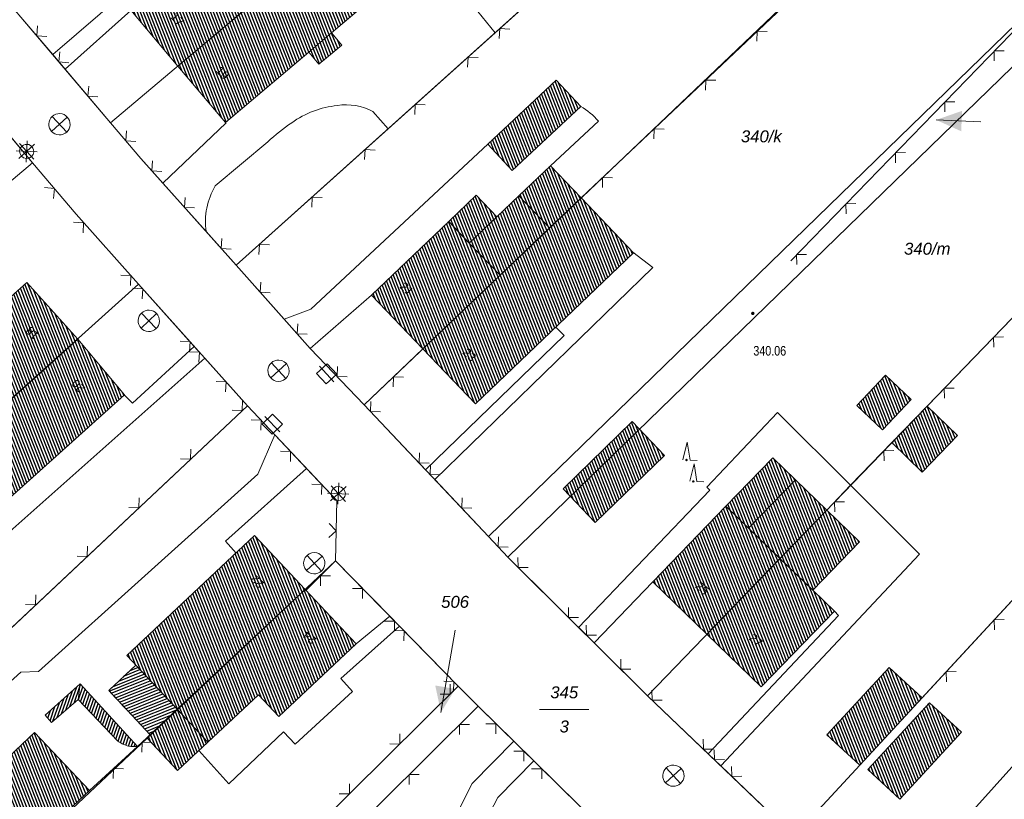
# Model space of a CAD drawing. Header units: metres. Extents: x 345144 to 348639, y 5629211 to 5635235.
# Tile 862 of 1056: x 347706 to 347776, y 5630796 to 5630851. Entities that reach past the tile are written whole.
import ezdxf
from ezdxf.enums import TextEntityAlignment as Align

# ---------------------------------------------------------------- set-up
doc = ezdxf.new("R2010")
doc.units = ezdxf.units.M
doc.header["$MEASUREMENT"] = 0
doc.linetypes.add('4_4', pattern=[1.4, 0.7, -0.7])
for name, color, linetype in [('011 Gebäude', 7, 'Continuous'), ('028 Geländeform', 7, 'Continuous'), ('028 Geländeform Ausg.', 7, 'Continuous'), ('065-066 Ver_Entsorgung', 7, 'Continuous'), ('065-066 Ver_Entsorgung Ausg.', 7, 'Continuous'), ('081-083 Topographie', 7, 'Continuous'), ('AX Flurstück', 7, 'Continuous'), ('AX Gebäude', 7, 'Continuous'), ('Definitionslinie', 7, 'Continuous'), ('MG Präsentationsobjekt - Linie', 7, 'Continuous'), ('Präsentationsobjekt -Text (punktförmig)', 7, 'Continuous')]:
    doc.layers.add(name, color=color, linetype=linetype)
doc.styles.add('ARIAL', font='arial.ttf', dxfattribs={"height": 1})
doc.styles.add('ARIALIT', font='ariali.ttf', dxfattribs={"height": 1})
pattern_1 = [(250.9552151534, (0, 0), (0.1890527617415, -0.065261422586), [])]
pattern_2 = [(111.5294117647, (0, 0), (-0.186045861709, -0.07339575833), [])]

# ---------------------------------------------------------------- blocks, each defined once
blk = doc.blocks.new('alk_3504_nrw')
at = {"color": 134, "lineweight": 5, "true_color": 0x00b2b2, "flags": 128}
for points in [[(-0.729333, -0.684), (-0.707333, -0.707333), (0.707333, 0.707333)], [(-0.707333, 0.707333), (0.707333, -0.707333)]]:
    blk.add_lwpolyline(points, dxfattribs=at)
at = {"color": 134, "lineweight": 5, "true_color": 0x00b2b2}
for start, end in [(90, -90), (-90, 90)]:
    blk.add_arc((0, 0), 1, start, end, dxfattribs=at)
blk = doc.blocks.new('alk_5742_nrw')
at = {"color": 134, "lineweight": 5, "true_color": 0x00b2b2, "flags": 128}
for points in [[(0, -1), (0, 1)], [(1, 0), (-1, 0)], [(0.707333, -0.707333), (-0.707333, 0.707333)], [(-0.707333, -0.707333), (0.707333, 0.707333)]]:
    blk.add_lwpolyline(points, dxfattribs=at)
at = {"color": 134, "lineweight": 5, "true_color": 0x00b2b2}
for start, end in [(0, 180), (180, 0)]:
    blk.add_arc((0, 0), 0.666667, start, end, dxfattribs=at)
blk = doc.blocks.new('alk_043x_nrw')
h = blk.add_hatch(color=7)
edge = h.paths.add_edge_path(flags=0)
edge.add_arc((0, 0), 1, 180, 360, ccw=False)
edge.add_arc((0, 0), 1, 0, 180, ccw=False)
blk = doc.blocks.new('alk_7200_nrwx2')
at = {"true_color": 0x2e2e2e}
h = blk.add_hatch(color=250, dxfattribs=at)
edge = h.paths.add_edge_path(flags=0)
edge.add_arc((-0.020544, -0.388118), 0.055525, 180, 360, ccw=False)
edge.add_arc((-0.020544, -0.388118), 0.055525, 0, 180, ccw=False)
at = {"color": 250, "lineweight": 5, "true_color": 0x2e2e2e, "flags": 128}
blk.add_lwpolyline([(-0.298168, -0.388118), (-0.020544, 1), (0.257079, -0.388118), (0.812326, -0.388118)], dxfattribs=at)
blk.add_lwpolyline([(-0.298168, -0.388118), (-0.020544, 1), (0.257079, -0.388118), (0.812326, -0.388118)], dxfattribs=at)
at = {"color": 250, "lineweight": 5, "true_color": 0x2e2e2e}
for start, end in [(0, 180), (180, 0)]:
    blk.add_arc((-0.020544, -0.388118), 0.055525, start, end, dxfattribs=at)
blk = doc.blocks.new('3488_swc')
at = {"color": 7, "lineweight": 5, "flags": 128}
for points in [[(1, 0), (-1, 0)], [(0.666667, 0.666667), (-0.666667, 0.666667), (-0.666667, -0.666667), (0.666667, -0.666667), (0.666667, 0.666667)]]:
    blk.add_lwpolyline(points, dxfattribs=at)

msp = doc.modelspace()

# ---------------------------------------------------------------- hatches: boundary and pattern name
at = {"layer": '011 Gebäude', "true_color": 0x8f8f8f}
h = msp.add_hatch(dxfattribs=at)
h.set_pattern_fill('_USER', color=252, scale=0.2, angle=201.88235294, style=0, pattern_type=0)
h.set_pattern_definition([(201.882352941, (0, 0), (0.074540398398, -0.185590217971), [])])
h.paths.add_polyline_path([(347715.402, 5630800.321), (347712.479, 5630803.432), (347712.479, 5630803.432), (347714.382, 5630805.222), (347714.382, 5630805.222), (347717.306, 5630802.111), (347717.306, 5630802.111)], flags=0)
at = {"layer": '028 Geländeform', "true_color": 0xb27500}
h = msp.add_hatch(dxfattribs=at)
h.set_pattern_fill('_USER', color=44, scale=0.2, angle=250.95521515, style=0, pattern_type=0)
h.set_pattern_definition(pattern_1)
h.paths.add_polyline_path([(347710.336, 5630802.798), (347708.447, 5630801.187), (347708.447, 5630801.187), (347708.011, 5630801.687), (347708.011, 5630801.687), (347710.473, 5630803.904), (347710.473, 5630803.904)], flags=0)
h = msp.add_hatch(dxfattribs=at)
h.set_pattern_fill('_USER', color=44, scale=0.2, angle=250.95521515, style=0, pattern_type=0)
h.set_pattern_definition(pattern_1)
h.paths.add_polyline_path([(347713.116, 5630799.871), (347710.336, 5630802.798), (347710.336, 5630802.798), (347710.473, 5630803.904), (347710.473, 5630803.904), (347714.515, 5630799.49), (347714.515, 5630799.49), (347714.418375, 5630799.480375), (347714.324047, 5630799.479109), (347714.229719, 5630799.477844), (347714.137688, 5630799.484938), (347714.045656, 5630799.492031), (347713.955922, 5630799.507484), (347713.866187, 5630799.522938), (347713.77875, 5630799.54675), (347713.691313, 5630799.570563), (347713.606172, 5630799.602734), (347713.521031, 5630799.634906), (347713.438188, 5630799.675438), (347713.355344, 5630799.715969), (347713.274797, 5630799.764859), (347713.19425, 5630799.81375)], flags=0)
at = {"layer": 'AX Gebäude', "true_color": 0x4f4f4f}
h = msp.add_hatch(dxfattribs=at)
h.set_pattern_fill('_USER', color=251, scale=0.2, angle=111.52941176, style=0, pattern_type=0)
h.set_pattern_definition(pattern_2)
h.paths.add_polyline_path([(347717.363, 5630847.441), (347714.035, 5630851.388), (347723.296, 5630859.197), (347726.624, 5630855.249)], flags=0)
h = msp.add_hatch(dxfattribs=at)
h.set_pattern_fill('_USER', color=251, scale=0.2, angle=111.52941176, style=0, pattern_type=0)
h.set_pattern_definition(pattern_2)
h.paths.add_polyline_path([(347717.363, 5630847.441), (347726.624, 5630855.249), (347729.97, 5630851.28), (347728.185, 5630849.776), (347726.578, 5630848.42), (347720.709, 5630843.472)], flags=0)
h = msp.add_hatch(dxfattribs=at)
h.set_pattern_fill('_USER', color=251, scale=0.2, angle=111.52941176, style=0, pattern_type=0)
h.set_pattern_definition(pattern_2)
h.paths.add_polyline_path([(347726.578, 5630848.42), (347728.185, 5630849.776), (347728.907, 5630848.92), (347727.3, 5630847.565)], flags=0)
h = msp.add_hatch(dxfattribs=at)
h.set_pattern_fill('_USER', color=251, scale=0.2, angle=111.52941176, style=0, pattern_type=0)
h.set_pattern_definition(pattern_2)
h.paths.add_polyline_path([(347739.196, 5630841.938), (347744.026, 5630846.444), (347745.753, 5630844.592), (347740.924, 5630840.086)], flags=0)
h = msp.add_hatch(dxfattribs=at)
h.set_pattern_fill('_USER', color=251, scale=0.2, angle=111.52941176, style=0, pattern_type=0)
h.set_pattern_definition(pattern_2)
h.paths.add_polyline_path([(347741.397, 5630838.303), (347743.614, 5630840.417), (347745.776, 5630838.149), (347743.56, 5630836.036)], flags=0)
h = msp.add_hatch(dxfattribs=at)
h.set_pattern_fill('_USER', color=251, scale=0.2, angle=111.52941176, style=0, pattern_type=0)
h.set_pattern_definition(pattern_2)
h.paths.add_polyline_path([(347736.447, 5630836.491), (347738.393, 5630838.347), (347739.845, 5630836.823), (347737.899, 5630834.968)], flags=0)
h = msp.add_hatch(dxfattribs=at)
h.set_pattern_fill('_USER', color=251, scale=0.2, angle=111.52941176, style=0, pattern_type=0)
h.set_pattern_definition(pattern_2)
h.paths.add_polyline_path([(347739.845, 5630836.823), (347741.397, 5630838.303), (347743.56, 5630836.036), (347740.062, 5630832.699), (347737.899, 5630834.968)], flags=0)
h = msp.add_hatch(dxfattribs=at)
h.set_pattern_fill('_USER', color=251, scale=0.2, angle=111.52941176, style=0, pattern_type=0)
h.set_pattern_definition(pattern_2)
h.paths.add_polyline_path([(347734.623, 5630827.515), (347740.062, 5630832.699), (347743.56, 5630836.036), (347745.776, 5630838.149), (347749.478, 5630834.268), (347738.325, 5630823.633)], flags=0)
h = msp.add_hatch(dxfattribs=at)
h.set_pattern_fill('_USER', color=251, scale=0.2, angle=111.52941176, style=0, pattern_type=0)
h.set_pattern_definition(pattern_2)
h.paths.add_polyline_path([(347736.447, 5630836.491), (347737.899, 5630834.968), (347740.062, 5630832.699), (347734.623, 5630827.515), (347731.009, 5630831.306)], flags=0)
h = msp.add_hatch(dxfattribs=at)
h.set_pattern_fill('_USER', color=251, scale=0.2, angle=111.52941176, style=0, pattern_type=0)
h.set_pattern_definition(pattern_2)
h.paths.add_polyline_path([(347697.658, 5630823.863), (347697.601, 5630823.926), (347701.069, 5630826.995), (347700.993, 5630827.081), (347706.697, 5630832.191), (347710.292, 5630828.184), (347701.152, 5630819.978)], flags=0)
h = msp.add_hatch(dxfattribs=at)
h.set_pattern_fill('_USER', color=251, scale=0.2, angle=111.52941176, style=0, pattern_type=0)
h.set_pattern_definition(pattern_2)
h.paths.add_polyline_path([(347701.152, 5630819.978), (347710.292, 5630828.184), (347713.589, 5630824.267), (347702.746, 5630814.538), (347699.331, 5630818.343)], flags=0)
h = msp.add_hatch(dxfattribs=at)
h.set_pattern_fill('_USER', color=251, scale=0.2, angle=111.52941176, style=0, pattern_type=0)
h.set_pattern_definition(pattern_2)
h.paths.add_polyline_path([(347765.222, 5630823.53), (347767.235, 5630825.657), (347769.046, 5630823.943), (347767.034, 5630821.816)], flags=0)
h = msp.add_hatch(dxfattribs=at)
h.set_pattern_fill('_USER', color=251, scale=0.2, angle=111.52941176, style=0, pattern_type=0)
h.set_pattern_definition(pattern_2)
h.paths.add_polyline_path([(347770.166, 5630823.475), (347772.312, 5630821.403), (347769.827, 5630818.829), (347767.677, 5630820.906)], flags=0)
h = msp.add_hatch(dxfattribs=at)
h.set_pattern_fill('_USER', color=251, scale=0.2, angle=111.52941176, style=0, pattern_type=0)
h.set_pattern_definition(pattern_2)
h.paths.add_polyline_path([(347744.516, 5630817.653), (347749.386, 5630822.382), (347751.656, 5630819.987), (347746.779, 5630815.281)], flags=0)
h = msp.add_hatch(dxfattribs=at)
h.set_pattern_fill('_USER', color=251, scale=0.2, angle=111.52941176, style=0, pattern_type=0)
h.set_pattern_definition(pattern_2)
h.paths.add_polyline_path([(347755.987, 5630816.414), (347759.291, 5630819.826), (347760.883, 5630818.286), (347757.581, 5630814.87)], flags=0)
h = msp.add_hatch(dxfattribs=at)
h.set_pattern_fill('_USER', color=251, scale=0.2, angle=111.52941176, style=0, pattern_type=0)
h.set_pattern_definition(pattern_2)
h.paths.add_polyline_path([(347757.581, 5630814.87), (347760.883, 5630818.286), (347763.091, 5630816.152), (347759.79, 5630812.735)], flags=0)
h = msp.add_hatch(dxfattribs=at)
h.set_pattern_fill('_USER', color=251, scale=0.2, angle=111.52941176, style=0, pattern_type=0)
h.set_pattern_definition(pattern_2)
h.paths.add_polyline_path([(347750.837, 5630811.098), (347755.987, 5630816.414), (347757.581, 5630814.87), (347759.79, 5630812.735), (347754.646, 5630807.408)], flags=0)
h = msp.add_hatch(dxfattribs=at)
h.set_pattern_fill('_USER', color=251, scale=0.2, angle=111.52941176, style=0, pattern_type=0)
h.set_pattern_definition(pattern_2)
h.paths.add_polyline_path([(347759.79, 5630812.735), (347763.091, 5630816.152), (347765.407, 5630813.913), (347762.106, 5630810.498)], flags=0)
h = msp.add_hatch(dxfattribs=at)
h.set_pattern_fill('_USER', color=251, scale=0.2, angle=111.52941176, style=0, pattern_type=0)
h.set_pattern_definition(pattern_2)
h.paths.add_polyline_path([(347726.322, 5630810.558), (347717.306, 5630802.109), (347713.748, 5630805.905), (347722.764, 5630814.355)], flags=0)
h = msp.add_hatch(dxfattribs=at)
h.set_pattern_fill('_USER', color=251, scale=0.2, angle=111.52941176, style=0, pattern_type=0)
h.set_pattern_definition(pattern_2)
h.paths.add_polyline_path([(347754.646, 5630807.408), (347759.79, 5630812.735), (347762.106, 5630810.498), (347763.634, 5630809.02), (347758.478, 5630803.696)], flags=0)
h = msp.add_hatch(dxfattribs=at)
h.set_pattern_fill('_USER', color=251, scale=0.2, angle=111.52941176, style=0, pattern_type=0)
h.set_pattern_definition(pattern_2)
h.paths.add_polyline_path([(347717.306, 5630802.109), (347726.322, 5630810.558), (347729.926, 5630806.713), (347724.47, 5630801.6), (347723.031, 5630803.135), (347719.471, 5630799.799)], flags=0)
h = msp.add_hatch(dxfattribs=at)
h.set_pattern_fill('_USER', color=251, scale=0.2, angle=111.52941176, style=0, pattern_type=0)
h.set_pattern_definition(pattern_2)
h.paths.add_polyline_path([(347763.101, 5630800.314), (347767.494, 5630805.064), (347769.815, 5630802.916), (347765.422, 5630798.167)], flags=0)
h = msp.add_hatch(dxfattribs=at)
h.set_pattern_fill('_USER', color=251, scale=0.2, angle=111.52941176, style=0, pattern_type=0)
h.set_pattern_definition(pattern_2)
h.paths.add_polyline_path([(347765.992, 5630797.87), (347770.326, 5630802.572), (347772.587, 5630800.488), (347768.253, 5630795.786)], flags=0)
h = msp.add_hatch(dxfattribs=at)
h.set_pattern_fill('_USER', color=251, scale=0.2, angle=111.52941176, style=0, pattern_type=0)
h.set_pattern_definition(pattern_2)
h.paths.add_polyline_path([(347719.471, 5630799.799), (347717.331, 5630797.793), (347715.166, 5630800.103), (347717.306, 5630802.109)], flags=0)
h = msp.add_hatch(dxfattribs=at)
h.set_pattern_fill('_USER', color=251, scale=0.2, angle=111.52941176, style=0, pattern_type=0)
h.set_pattern_definition(pattern_2)
h.paths.add_polyline_path([(347701.822, 5630795.36), (347707.255, 5630800.481), (347711.118, 5630796.382), (347705.685, 5630791.261)], flags=0)
at = {"layer": 'MG Präsentationsobjekt - Linie', "true_color": 0x5e5e5e}
for points in [[(347772.634562, 5630844.284313), (347772.569795, 5630842.845771), (347770.804, 5630843.646)], [(347735.496179, 5630803.789708), (347736.915514, 5630803.546631), (347735.902, 5630801.894)]]:
    msp.add_hatch(color=251, dxfattribs=at).paths.add_polyline_path(points, flags=0)

# ---------------------------------------------------------------- linework, layer by layer
at = {"layer": '011 Gebäude', "color": 251, "linetype": 'Continuous', "lineweight": 13, "true_color": 0x4f4f4f, "flags": 128}
msp.add_lwpolyline([(347715.402, 5630800.321), (347712.479, 5630803.432), (347712.479, 5630803.432), (347714.382, 5630805.222), (347714.382, 5630805.222), (347717.306, 5630802.111), (347717.306, 5630802.111), (347715.402, 5630800.321)], dxfattribs=at)
at = {"layer": '081-083 Topographie', "color": 7, "linetype": 'Continuous', "lineweight": 5, "flags": 128}
for points in [[(347721.473, 5630833.402), (347732.181, 5630843.019), (347732.181, 5630843.019), (347739.721, 5630849.792), (347739.721, 5630849.792), (347744.098, 5630853.722), (347744.098, 5630853.722), (347766.433, 5630873.783)], [(347745.776, 5630838.149), (347774.241, 5630865.073)], [(347692.05, 5630858.933), (347694.338, 5630856.084), (347694.338, 5630856.084), (347695.237, 5630854.965), (347695.237, 5630854.965), (347699.203, 5630850.027), (347699.203, 5630850.027), (347702.956, 5630845.57), (347702.956, 5630845.57), (347705.122, 5630842.998), (347705.122, 5630842.998), (347707.117, 5630840.629), (347707.117, 5630840.629), (347710.182, 5630836.993), (347710.182, 5630836.993), (347714.575, 5630832.081), (347714.575, 5630832.081), (347718.513, 5630827.681), (347718.513, 5630827.681), (347719.251, 5630826.857), (347719.251, 5630826.857), (347722.252, 5630823.504)], [(347760.551, 5630833.725), (347782.276, 5630856.109)], [(347708.531, 5630848.25), (347716.878, 5630855.451)], [(347706.288, 5630850.891), (347708.531, 5630848.25), (347708.531, 5630848.25), (347709.41, 5630847.213), (347709.41, 5630847.213), (347712.615, 5630843.438), (347712.615, 5630843.438), (347714.754, 5630840.919), (347714.754, 5630840.919), (347716.296, 5630839.195), (347716.296, 5630839.195), (347719.354, 5630835.772), (347719.354, 5630835.772), (347721.473, 5630833.402)], [(347709.41, 5630847.213), (347714.035, 5630851.345)], [(347738.502, 5630851.292), (347739.721, 5630849.792)], [(347731.101, 5630844.229), (347732.181, 5630843.019)], [(347770.162, 5630823.48), (347789.969, 5630843.978)], [(347716.296, 5630839.195), (347720.765, 5630843.451)], [(347743.613, 5630840.418), (347747, 5630843.558)], [(347719.988, 5630838.989), (347723.697, 5630842.094)], [(347724.854, 5630829.607), (347726.731, 5630830.3), (347726.731, 5630830.3), (347739.196, 5630841.938)], [(347735.471, 5630818.298), (347750.825, 5630833.245), (347750.825, 5630833.245), (347749.423, 5630834.326)], [(347721.473, 5630833.402), (347724.854, 5630829.607), (347724.854, 5630829.607), (347726.689, 5630827.546), (347726.689, 5630827.546), (347730.48, 5630823.57)], [(347769.815, 5630802.916), (347796.968, 5630832.256)], [(347726.689, 5630827.546), (347731.009, 5630831.306)], [(347734.81, 5630818.996), (347744.595, 5630828.448), (347744.595, 5630828.448), (347743.989, 5630829.036)], [(347713.58, 5630824.278), (347714.161, 5630823.688), (347714.161, 5630823.688), (347718.513, 5630827.681)], [(347730.48, 5630823.57), (347734.622, 5630827.516)], [(347699.264, 5630811.401), (347700.205, 5630809.943), (347700.205, 5630809.943), (347719.251, 5630826.857)], [(347677.274, 5630781.181), (347697.112, 5630799.849), (347697.112, 5630799.849), (347699.688, 5630802.273), (347699.688, 5630802.273), (347722.252, 5630823.504)], [(347722.252, 5630823.504), (347724.183, 5630821.456), (347724.183, 5630821.456), (347726.421, 5630819.085), (347726.421, 5630819.085), (347728.565, 5630816.813), (347728.565, 5630816.813), (347728.462, 5630812.574)], [(347730.48, 5630823.57), (347734.81, 5630818.996), (347734.81, 5630818.996), (347735.471, 5630818.298), (347735.471, 5630818.298), (347739.26, 5630814.297), (347739.26, 5630814.297), (347740.611, 5630812.821), (347740.611, 5630812.821), (347745.603, 5630807.872), (347745.603, 5630807.872), (347746.692, 5630806.792), (347746.692, 5630806.792), (347750.451, 5630803.065), (347750.451, 5630803.065), (347754.736, 5630798.975), (347754.736, 5630798.975), (347755.622, 5630798.128), (347755.622, 5630798.128), (347760.807, 5630793.178), (347760.807, 5630793.178), (347766.853, 5630787.689)], [(347745.603, 5630807.872), (347754.857, 5630817.547), (347754.857, 5630817.547), (347754.631, 5630817.772), (347754.631, 5630817.772), (347759.628, 5630823.034), (347759.628, 5630823.034), (347764.776, 5630817.899), (347764.776, 5630817.899), (347769.634, 5630813.054), (347769.634, 5630813.054), (347755.622, 5630798.128)], [(347724.183, 5630821.456), (347722.992, 5630818.687), (347722.992, 5630818.687), (347707.52, 5630804.785), (347707.52, 5630804.785), (347706.289, 5630804.733), (347706.289, 5630804.733), (347703.053, 5630801.821)], [(347763.091, 5630816.152), (347764.776, 5630817.899), (347764.776, 5630817.899), (347767.677, 5630820.906)], [(347726.421, 5630819.085), (347720.706, 5630813.956), (347720.706, 5630813.956), (347721.468, 5630813.114)], [(347688.622, 5630769.383), (347690.059, 5630770.765), (347690.059, 5630770.765), (347696.886, 5630763.924), (347696.886, 5630763.924), (347737.12, 5630803.747), (347737.12, 5630803.747), (347732.975, 5630807.974), (347732.975, 5630807.974), (347732.291, 5630808.67), (347732.291, 5630808.67), (347728.462, 5630812.574)], [(347726.358, 5630810.454), (347728.462, 5630812.574)], [(347746.692, 5630806.792), (347750.837, 5630811.098)], [(347729.925, 5630806.713), (347732.291, 5630808.67)], [(347754.736, 5630798.975), (347763.914, 5630808.711), (347763.914, 5630808.711), (347763.634, 5630809.02)], [(347718.827, 5630799.197), (347720.944, 5630796.848), (347720.944, 5630796.848), (347724.792, 5630800.533), (347724.792, 5630800.533), (347725.628, 5630799.661), (347725.628, 5630799.661), (347729.66, 5630803.368), (347729.66, 5630803.368), (347728.831, 5630804.269), (347728.831, 5630804.269), (347732.975, 5630807.974)], [(347696.878, 5630761.012), (347738.513, 5630802.33), (347738.513, 5630802.33), (347741.028, 5630799.858), (347741.028, 5630799.858), (347742.439, 5630798.471), (347742.439, 5630798.471), (347747.125, 5630793.864)], [(347766.853, 5630787.689), (347766.954, 5630787.802), (347766.954, 5630787.802), (347778.869, 5630801.053)], [(347711.117, 5630796.383), (347714.515, 5630799.49), (347714.515, 5630799.49), (347715.165, 5630800.099)], [(347735.837, 5630792.421), (347738.11, 5630796.892), (347738.11, 5630796.892), (347741.028, 5630799.858)], [(347737.661, 5630791.568), (347739.91, 5630795.901), (347739.91, 5630795.901), (347742.439, 5630798.471)]]:
    msp.add_lwpolyline(points, dxfattribs=at)
at = {"layer": '081-083 Topographie', "color": 7, "linetype": 'Continuous', "lineweight": 5}
for centre, radius, start, end in [((347729.277, 5630838.002), 6.6911, 95.80687129, 125.57849029), ((347729.226, 5630840.809), 3.900561, 61.26643725, 99.23532334), ((347743.188, 5630840.232), 5.059014, 41.10495384, 59.53732599), ((347732.318, 5630833.046), 12.497518, 123.69769645, 133.61562416), ((347724.16, 5630836.496), 4.860228, 149.13935514, -171.43309372)]:
    msp.add_arc(centre, radius, start, end, dxfattribs=at)
at = {"layer": 'AX Flurstück', "color": 8, "linetype": 'Continuous', "lineweight": 13, "true_color": 0x808080, "flags": 128}
for points in [[(347634.388, 5630943.329), (347648.576, 5630926.532), (347657.828, 5630914.369), (347660.586, 5630911.064), (347665.519, 5630904.373), (347672.942, 5630894.306), (347680.332, 5630884.285), (347682.062, 5630881.793), (347687.946, 5630873.899), (347692.611, 5630867.806), (347696.097, 5630863.461), (347703.897, 5630853.708), (347712.615, 5630843.438), (347714.755, 5630840.919), (347721.474, 5630833.401), (347726.69, 5630827.546), (347730.481, 5630823.569), (347739.26, 5630814.297), (347740.611, 5630812.821), (347750.452, 5630803.065)], [(347751.03, 5630890.96), (347758.755, 5630882.34), (347712.615, 5630843.438), (347703.897, 5630853.708), (347751.03, 5630890.96)], [(347766.433, 5630873.783), (347721.474, 5630833.401), (347714.755, 5630840.919), (347712.615, 5630843.438), (347758.755, 5630882.34), (347763.887, 5630876.628), (347766.433, 5630873.783)], [(347774.149, 5630865.174), (347730.481, 5630823.569), (347726.69, 5630827.546), (347721.474, 5630833.401), (347766.433, 5630873.783), (347774.149, 5630865.174)], [(347782.276, 5630856.108), (347739.26, 5630814.297), (347730.481, 5630823.569), (347774.149, 5630865.174), (347782.276, 5630856.108)], [(347783.744, 5630764.878), (347774.853, 5630772.644), (347772.175, 5630774.955), (347766.122, 5630780.404), (347757.905, 5630787.742), (347751.353, 5630793.972), (347747.126, 5630793.864), (347738.514, 5630802.329), (347737.12, 5630803.747), (347728.463, 5630812.574), (347728.565, 5630816.813), (347722.253, 5630823.503), (347714.576, 5630832.081), (347710.182, 5630836.992), (347707.118, 5630840.629), (347699.204, 5630850.026), (347692.051, 5630858.933)], [(347739.26, 5630814.297), (347782.276, 5630856.108), (347783.606, 5630854.623), (347740.611, 5630812.821), (347739.26, 5630814.297)], [(347740.611, 5630812.821), (347783.606, 5630854.623), (347784.845, 5630852.592), (347789.969, 5630843.978), (347750.452, 5630803.065), (347740.611, 5630812.821)], [(347652.517, 5630810.726), (347699.204, 5630850.026), (347707.118, 5630840.629), (347660.458, 5630801.257), (347659.98, 5630801.827), (347652.517, 5630810.726)], [(347796.967, 5630832.256), (347760.807, 5630793.178), (347750.452, 5630803.065), (347789.969, 5630843.978), (347796.967, 5630832.256)], [(347660.458, 5630801.257), (347707.118, 5630840.629), (347710.182, 5630836.992), (347714.576, 5630832.081), (347668.99, 5630791.084), (347660.458, 5630801.257)], [(347668.99, 5630791.084), (347714.576, 5630832.081), (347722.253, 5630823.503), (347677.274, 5630781.181), (347669.238, 5630790.774), (347668.99, 5630791.084)], [(347804.547, 5630819.57), (347771.838, 5630783.164), (347760.807, 5630793.178), (347796.967, 5630832.256), (347804.547, 5630819.57)], [(347677.274, 5630781.181), (347722.253, 5630823.503), (347728.565, 5630816.813), (347728.463, 5630812.574), (347685.71, 5630772.333), (347679.097, 5630779.016), (347678.906, 5630779.243), (347677.274, 5630781.181)], [(347685.71, 5630772.333), (347728.463, 5630812.574), (347737.12, 5630803.747), (347696.886, 5630763.923), (347690.059, 5630770.765), (347688.622, 5630769.383), (347685.71, 5630772.333)], [(347690.059, 5630770.765), (347696.886, 5630763.923), (347737.12, 5630803.747), (347738.514, 5630802.329), (347696.878, 5630761.012), (347690.035, 5630767.954), (347650.563, 5630731.486), (347649.242, 5630733.056), (347688.622, 5630769.383), (347690.059, 5630770.765)], [(347750.452, 5630803.065), (347760.807, 5630793.178), (347771.838, 5630783.164), (347776.11, 5630779.458)], [(347696.878, 5630761.012), (347738.514, 5630802.329), (347747.126, 5630793.864), (347706.442, 5630751.337), (347699.82, 5630758.05), (347696.878, 5630761.012)]]:
    msp.add_lwpolyline(points, dxfattribs=at)
at = {"layer": 'AX Gebäude', "color": 7, "linetype": 'Continuous', "lineweight": 5, "flags": 128}
for points in [[(347717.363, 5630847.441), (347714.035, 5630851.388), (347723.296, 5630859.197), (347726.624, 5630855.249), (347717.363, 5630847.441)], [(347717.363, 5630847.441), (347726.624, 5630855.249), (347729.97, 5630851.28), (347728.185, 5630849.776), (347726.578, 5630848.42), (347720.709, 5630843.472), (347717.363, 5630847.441)], [(347726.578, 5630848.42), (347728.185, 5630849.776), (347728.907, 5630848.92), (347727.3, 5630847.565), (347726.578, 5630848.42)], [(347739.196, 5630841.938), (347744.026, 5630846.444), (347745.753, 5630844.592), (347740.924, 5630840.086), (347739.196, 5630841.938)], [(347741.397, 5630838.303), (347743.614, 5630840.417), (347745.776, 5630838.149), (347743.56, 5630836.036), (347741.397, 5630838.303)], [(347736.447, 5630836.491), (347738.393, 5630838.347), (347739.845, 5630836.823), (347737.899, 5630834.968), (347736.447, 5630836.491)], [(347739.845, 5630836.823), (347741.397, 5630838.303), (347743.56, 5630836.036), (347740.062, 5630832.699), (347737.899, 5630834.968), (347739.845, 5630836.823)], [(347734.623, 5630827.515), (347740.062, 5630832.699), (347743.56, 5630836.036), (347745.776, 5630838.149), (347749.478, 5630834.268), (347738.325, 5630823.633), (347734.623, 5630827.515)], [(347736.447, 5630836.491), (347737.899, 5630834.968), (347740.062, 5630832.699), (347734.623, 5630827.515), (347731.009, 5630831.306), (347736.447, 5630836.491)], [(347697.658, 5630823.863), (347697.601, 5630823.926), (347701.069, 5630826.995), (347700.993, 5630827.081), (347706.697, 5630832.191), (347710.292, 5630828.184), (347701.152, 5630819.978), (347697.658, 5630823.863)], [(347701.152, 5630819.978), (347710.292, 5630828.184), (347713.589, 5630824.267), (347702.746, 5630814.538), (347699.331, 5630818.343), (347701.152, 5630819.978)], [(347765.222, 5630823.53), (347767.235, 5630825.657), (347769.046, 5630823.943), (347767.034, 5630821.816), (347765.222, 5630823.53)], [(347770.166, 5630823.475), (347772.312, 5630821.403), (347769.827, 5630818.829), (347767.677, 5630820.906), (347770.166, 5630823.475)], [(347744.516, 5630817.653), (347749.386, 5630822.382), (347751.656, 5630819.987), (347746.779, 5630815.281), (347744.516, 5630817.653)], [(347755.987, 5630816.414), (347759.291, 5630819.826), (347760.883, 5630818.286), (347757.581, 5630814.87), (347755.987, 5630816.414)], [(347757.581, 5630814.87), (347760.883, 5630818.286), (347763.091, 5630816.152), (347759.79, 5630812.735), (347757.581, 5630814.87)], [(347750.837, 5630811.098), (347755.987, 5630816.414), (347757.581, 5630814.87), (347759.79, 5630812.735), (347754.646, 5630807.408), (347750.837, 5630811.098)], [(347759.79, 5630812.735), (347763.091, 5630816.152), (347765.407, 5630813.913), (347762.106, 5630810.498), (347759.79, 5630812.735)], [(347726.322, 5630810.558), (347717.306, 5630802.109), (347713.748, 5630805.905), (347722.764, 5630814.355), (347726.322, 5630810.558)], [(347754.646, 5630807.408), (347759.79, 5630812.735), (347762.106, 5630810.498), (347763.634, 5630809.02), (347758.478, 5630803.696), (347754.646, 5630807.408)], [(347717.306, 5630802.109), (347726.322, 5630810.558), (347729.926, 5630806.713), (347724.47, 5630801.6), (347723.031, 5630803.135), (347719.471, 5630799.799), (347717.306, 5630802.109)], [(347763.101, 5630800.314), (347767.494, 5630805.064), (347769.815, 5630802.916), (347765.422, 5630798.167), (347763.101, 5630800.314)], [(347765.992, 5630797.87), (347770.326, 5630802.572), (347772.587, 5630800.488), (347768.253, 5630795.786), (347765.992, 5630797.87)], [(347719.471, 5630799.799), (347717.331, 5630797.793), (347715.166, 5630800.103), (347717.306, 5630802.109), (347719.471, 5630799.799)], [(347701.822, 5630795.36), (347707.255, 5630800.481), (347711.118, 5630796.382), (347705.685, 5630791.261), (347701.822, 5630795.36)]]:
    msp.add_lwpolyline(points, dxfattribs=at)
at = {"layer": 'Definitionslinie', "color": 7, "linetype": 'Continuous', "lineweight": 5, "flags": 128}
for points in [[(347745.776, 5630838.149), (347774.241, 5630865.073)], [(347760.551, 5630833.725), (347782.276, 5630856.109)], [(347708.531, 5630848.25), (347716.878, 5630855.451)], [(347739.721, 5630849.792), (347744.098, 5630853.722)], [(347706.288, 5630850.891), (347708.531, 5630848.25)], [(347709.41, 5630847.213), (347714.035, 5630851.345)], [(347738.502, 5630851.292), (347739.721, 5630849.792)], [(347707.467, 5630850.275), (347707.41, 5630849.571), (347708.114, 5630849.513)], [(347707.467, 5630850.275), (347707.41, 5630849.571), (347708.114, 5630849.513)], [(347732.181, 5630843.019), (347739.721, 5630849.792)], [(347740.755, 5630850.049), (347740.049, 5630850.087), (347740.011, 5630849.381)], [(347740.755, 5630850.049), (347740.049, 5630850.087), (347740.011, 5630849.381)], [(347758.899, 5630849.873), (347758.192, 5630849.893), (347758.173, 5630849.186)], [(347758.899, 5630849.873), (347758.192, 5630849.893), (347758.173, 5630849.186)], [(347708.531, 5630848.25), (347709.41, 5630847.213)], [(347709.029, 5630848.436), (347708.971, 5630847.732), (347709.675, 5630847.673)], [(347709.029, 5630848.436), (347708.971, 5630847.732), (347709.675, 5630847.673)], [(347738.517, 5630848.038), (347737.811, 5630848.076), (347737.773, 5630847.37)], [(347738.517, 5630848.038), (347737.811, 5630848.076), (347737.773, 5630847.37)], [(347775.603, 5630848.515), (347774.896, 5630848.505), (347774.906, 5630847.798)], [(347775.603, 5630848.515), (347774.896, 5630848.505), (347774.906, 5630847.798)], [(347709.41, 5630847.213), (347712.615, 5630843.438)], [(347711.07, 5630846.03), (347711.013, 5630845.326), (347711.717, 5630845.268)], [(347711.07, 5630846.03), (347711.013, 5630845.326), (347711.717, 5630845.268)], [(347755.267, 5630846.438), (347754.56, 5630846.457), (347754.54, 5630845.75)], [(347755.267, 5630846.438), (347754.56, 5630846.457), (347754.54, 5630845.75)], [(347734.797, 5630844.697), (347734.091, 5630844.735), (347734.053, 5630844.029)], [(347734.797, 5630844.697), (347734.091, 5630844.735), (347734.053, 5630844.029)], [(347772.121, 5630844.928), (347771.414, 5630844.917), (347771.424, 5630844.21)], [(347772.121, 5630844.928), (347771.414, 5630844.917), (347771.424, 5630844.21)], [(347731.101, 5630844.229), (347732.181, 5630843.019)], [(347770.162, 5630823.48), (347789.969, 5630843.978)], [(347712.615, 5630843.438), (347714.754, 5630840.919)], [(347716.296, 5630839.195), (347720.765, 5630843.451)], [(347743.613, 5630840.418), (347747, 5630843.558)], [(347705.122, 5630842.998), (347707.117, 5630840.629)], [(347713.742, 5630842.883), (347713.685, 5630842.179), (347714.389, 5630842.121)], [(347713.742, 5630842.883), (347713.685, 5630842.179), (347714.389, 5630842.121)], [(347721.473, 5630833.402), (347732.181, 5630843.019)], [(347751.634, 5630843.002), (347750.927, 5630843.021), (347750.908, 5630842.315)], [(347751.634, 5630843.002), (347750.927, 5630843.021), (347750.908, 5630842.315)], [(347719.988, 5630838.989), (347723.697, 5630842.094)], [(347726.731, 5630830.3), (347739.196, 5630841.938)], [(347731.253, 5630841.513), (347730.547, 5630841.551), (347730.509, 5630840.845)], [(347731.253, 5630841.513), (347730.547, 5630841.551), (347730.509, 5630840.845)], [(347768.638, 5630841.34), (347767.931, 5630841.329), (347767.942, 5630840.622)], [(347768.638, 5630841.34), (347767.931, 5630841.329), (347767.942, 5630840.622)], [(347707.117, 5630840.629), (347710.182, 5630836.993)], [(347714.754, 5630840.919), (347716.296, 5630839.195)], [(347715.564, 5630840.763), (347715.525, 5630840.057), (347716.231, 5630840.018)], [(347715.564, 5630840.763), (347715.525, 5630840.057), (347716.231, 5630840.018)], [(347716.296, 5630839.195), (347719.354, 5630835.772)], [(347748.002, 5630839.566), (347747.295, 5630839.586), (347747.275, 5630838.879)], [(347748.002, 5630839.566), (347747.295, 5630839.586), (347747.275, 5630838.879)], [(347708.589, 5630838.106), (347708.65, 5630838.811), (347707.945, 5630838.871)], [(347708.589, 5630838.106), (347708.65, 5630838.811), (347707.945, 5630838.871)], [(347717.865, 5630838.189), (347717.825, 5630837.484), (347718.531, 5630837.444)], [(347717.865, 5630838.189), (347717.825, 5630837.484), (347718.531, 5630837.444)], [(347727.533, 5630838.173), (347726.827, 5630838.211), (347726.789, 5630837.504)], [(347727.533, 5630838.173), (347726.827, 5630838.211), (347726.789, 5630837.504)], [(347765.156, 5630837.752), (347764.449, 5630837.741), (347764.459, 5630837.034)], [(347765.156, 5630837.752), (347764.449, 5630837.741), (347764.459, 5630837.034)], [(347710.182, 5630836.993), (347714.575, 5630832.081)], [(347710.673, 5630835.694), (347710.712, 5630836.4), (347710.006, 5630836.44)], [(347710.673, 5630835.694), (347710.712, 5630836.4), (347710.006, 5630836.44)], [(347719.354, 5630835.772), (347721.473, 5630833.402)], [(347720.453, 5630835.293), (347720.414, 5630834.587), (347721.12, 5630834.548)], [(347720.453, 5630835.293), (347720.414, 5630834.587), (347721.12, 5630834.548)], [(347723.813, 5630834.832), (347723.107, 5630834.87), (347723.069, 5630834.163)], [(347723.813, 5630834.832), (347723.107, 5630834.87), (347723.069, 5630834.163)], [(347749.423, 5630834.326), (347750.825, 5630833.245)], [(347761.674, 5630834.164), (347760.967, 5630834.153), (347760.977, 5630833.446)], [(347761.674, 5630834.164), (347760.967, 5630834.153), (347760.977, 5630833.446)], [(347721.473, 5630833.402), (347724.854, 5630829.607)], [(347735.471, 5630818.298), (347750.825, 5630833.245)], [(347714.006, 5630831.968), (347714.045, 5630832.674), (347713.339, 5630832.713)], [(347714.006, 5630831.968), (347714.045, 5630832.674), (347713.339, 5630832.713)], [(347714.575, 5630832.081), (347718.513, 5630827.681)], [(347723.204, 5630832.21), (347723.164, 5630831.505), (347723.869, 5630831.464)], [(347723.204, 5630832.21), (347723.164, 5630831.505), (347723.869, 5630831.464)], [(347769.815, 5630802.916), (347796.968, 5630832.256)], [(347714.838, 5630831.038), (347714.877, 5630831.744), (347714.171, 5630831.783)], [(347714.838, 5630831.038), (347714.877, 5630831.744), (347714.171, 5630831.783)], [(347726.689, 5630827.546), (347731.009, 5630831.306)], [(347724.854, 5630829.607), (347726.731, 5630830.3)], [(347724.854, 5630829.607), (347726.689, 5630827.546)], [(347725.812, 5630829.282), (347725.772, 5630828.577), (347726.477, 5630828.536)], [(347725.812, 5630829.282), (347725.772, 5630828.577), (347726.477, 5630828.536)], [(347743.989, 5630829.036), (347744.595, 5630828.448)], [(347718.172, 5630827.312), (347718.211, 5630828.018), (347717.505, 5630828.057)], [(347718.172, 5630827.312), (347718.211, 5630828.018), (347717.505, 5630828.057)], [(347734.81, 5630818.996), (347744.595, 5630828.448)], [(347775.561, 5630828.348), (347774.854, 5630828.336), (347774.866, 5630827.629)], [(347775.561, 5630828.348), (347774.854, 5630828.336), (347774.866, 5630827.629)], [(347714.161, 5630823.688), (347718.513, 5630827.681)], [(347718.843, 5630826.563), (347718.882, 5630827.269), (347718.176, 5630827.308)], [(347718.843, 5630826.563), (347718.882, 5630827.269), (347718.176, 5630827.308)], [(347718.513, 5630827.681), (347719.251, 5630826.857)], [(347726.689, 5630827.546), (347730.48, 5630823.57)], [(347730.48, 5630823.57), (347734.622, 5630827.516)], [(347700.205, 5630809.943), (347719.251, 5630826.857)], [(347719.251, 5630826.857), (347722.252, 5630823.504)], [(347728.601, 5630826.265), (347728.585, 5630825.558), (347729.291, 5630825.541)], [(347728.601, 5630826.265), (347728.585, 5630825.558), (347729.291, 5630825.541)], [(347720.712, 5630824.474), (347720.752, 5630825.181), (347720.045, 5630825.22)], [(347720.712, 5630824.474), (347720.752, 5630825.181), (347720.045, 5630825.22)], [(347733.258, 5630825.526), (347732.551, 5630825.543), (347732.534, 5630824.836)], [(347733.258, 5630825.526), (347732.551, 5630825.543), (347732.534, 5630824.836)], [(347772.086, 5630824.752), (347771.379, 5630824.74), (347771.392, 5630824.033)], [(347772.086, 5630824.752), (347771.379, 5630824.74), (347771.392, 5630824.033)], [(347713.58, 5630824.278), (347714.161, 5630823.688)], [(347721.188, 5630823.189), (347721.894, 5630823.168), (347721.916, 5630823.874)], [(347721.188, 5630823.189), (347721.894, 5630823.168), (347721.916, 5630823.874)], [(347730.946, 5630823.805), (347730.926, 5630823.099), (347731.633, 5630823.079)], [(347730.946, 5630823.805), (347730.926, 5630823.099), (347731.633, 5630823.079)], [(347699.688, 5630802.273), (347722.252, 5630823.504)], [(347722.252, 5630823.504), (347724.183, 5630821.456)], [(347730.48, 5630823.57), (347734.81, 5630818.996)], [(347754.631, 5630817.772), (347759.628, 5630823.034)], [(347759.628, 5630823.034), (347764.776, 5630817.899), (347764.776, 5630817.899), (347769.634, 5630813.054)], [(347723.197, 5630821.773), (347723.218, 5630822.48), (347722.511, 5630822.501)], [(347723.197, 5630821.773), (347723.218, 5630822.48), (347722.511, 5630822.501)], [(347722.992, 5630818.687), (347724.183, 5630821.456)], [(347724.183, 5630821.456), (347726.421, 5630819.085)], [(347717.546, 5630819.763), (347718.253, 5630819.741), (347718.274, 5630820.448)], [(347717.546, 5630819.763), (347718.253, 5630819.741), (347718.274, 5630820.448)], [(347725.282, 5630819.564), (347725.302, 5630820.271), (347724.595, 5630820.291)], [(347725.282, 5630819.564), (347725.302, 5630820.271), (347724.595, 5630820.291)], [(347763.091, 5630816.152), (347764.776, 5630817.899), (347764.776, 5630817.899), (347767.677, 5630820.906)], [(347767.827, 5630820.341), (347767.12, 5630820.328), (347767.132, 5630819.621)], [(347767.827, 5630820.341), (347767.12, 5630820.328), (347767.132, 5630819.621)], [(347734.383, 5630820.174), (347734.364, 5630819.467), (347735.071, 5630819.448)], [(347734.383, 5630820.174), (347734.364, 5630819.467), (347735.071, 5630819.448)], [(347720.706, 5630813.956), (347726.421, 5630819.085)], [(347726.421, 5630819.085), (347728.565, 5630816.813)], [(347734.81, 5630818.996), (347735.471, 5630818.298)], [(347735.16, 5630819.354), (347735.141, 5630818.647), (347735.847, 5630818.628)], [(347735.16, 5630819.354), (347735.141, 5630818.647), (347735.847, 5630818.628)], [(347707.52, 5630804.785), (347722.992, 5630818.687)], [(347735.471, 5630818.298), (347739.26, 5630814.297)], [(347727.473, 5630817.242), (347727.493, 5630817.949), (347726.786, 5630817.969)], [(347727.473, 5630817.242), (347727.493, 5630817.949), (347726.786, 5630817.969)], [(347745.603, 5630807.872), (347754.857, 5630817.547)], [(347754.631, 5630817.772), (347754.857, 5630817.547)], [(347713.905, 5630816.336), (347714.611, 5630816.315), (347714.633, 5630817.022)], [(347713.905, 5630816.336), (347714.611, 5630816.315), (347714.633, 5630817.022)], [(347728.565, 5630816.813), (347728.462, 5630812.574)], [(347737.385, 5630817.004), (347737.366, 5630816.298), (347738.072, 5630816.278)], [(347737.385, 5630817.004), (347737.366, 5630816.298), (347738.072, 5630816.278)], [(347764.355, 5630816.742), (347763.648, 5630816.73), (347763.661, 5630816.023)], [(347764.355, 5630816.742), (347763.648, 5630816.73), (347763.661, 5630816.023)], [(347728.002, 5630814.206), (347728.514, 5630814.694), (347728.026, 5630815.205)], [(347728.002, 5630814.206), (347728.514, 5630814.694), (347728.026, 5630815.205)], [(347739.26, 5630814.297), (347740.611, 5630812.821)], [(347739.967, 5630814.265), (347739.936, 5630813.559), (347740.642, 5630813.528)], [(347739.967, 5630814.265), (347739.936, 5630813.559), (347740.642, 5630813.528)], [(347710.263, 5630812.91), (347710.97, 5630812.889), (347710.992, 5630813.595)], [(347710.263, 5630812.91), (347710.97, 5630812.889), (347710.992, 5630813.595)], [(347720.706, 5630813.956), (347721.468, 5630813.114)], [(347740.611, 5630812.821), (347745.603, 5630807.872)], [(347741.328, 5630812.814), (347741.332, 5630812.107), (347742.039, 5630812.11)], [(347741.328, 5630812.814), (347741.332, 5630812.107), (347742.039, 5630812.11)], [(347755.622, 5630798.128), (347769.634, 5630813.054)], [(347726.358, 5630810.454), (347728.462, 5630812.574)], [(347728.462, 5630812.574), (347732.291, 5630808.67)], [(347728.117, 5630811.517), (347727.41, 5630811.514), (347727.413, 5630810.807)], [(347728.117, 5630811.517), (347727.41, 5630811.514), (347727.413, 5630810.807)], [(347730.37, 5630809.915), (347730.377, 5630810.622), (347729.669, 5630810.629)], [(347730.37, 5630809.915), (347730.377, 5630810.622), (347729.669, 5630810.629)], [(347746.692, 5630806.792), (347750.837, 5630811.098)], [(347706.622, 5630809.484), (347707.329, 5630809.462), (347707.35, 5630810.169)], [(347706.622, 5630809.484), (347707.329, 5630809.462), (347707.35, 5630810.169)], [(347744.879, 5630809.293), (347744.882, 5630808.586), (347745.589, 5630808.59)], [(347744.879, 5630809.293), (347744.882, 5630808.586), (347745.589, 5630808.59)], [(347729.925, 5630806.713), (347732.291, 5630808.67)], [(347732.291, 5630808.67), (347732.975, 5630807.974)], [(347754.736, 5630798.975), (347763.914, 5630808.711)], [(347763.634, 5630809.02), (347763.914, 5630808.711)], [(347728.831, 5630804.269), (347732.975, 5630807.974)], [(347732.627, 5630807.615), (347732.633, 5630808.322), (347731.926, 5630808.328)], [(347732.627, 5630807.615), (347732.633, 5630808.322), (347731.926, 5630808.328)], [(347732.975, 5630807.974), (347737.12, 5630803.747)], [(347745.603, 5630807.872), (347746.692, 5630806.792)], [(347746.145, 5630808.039), (347746.148, 5630807.332), (347746.855, 5630807.335)], [(347746.145, 5630808.039), (347746.148, 5630807.332), (347746.855, 5630807.335)], [(347775.608, 5630808.439), (347774.901, 5630808.412), (347774.928, 5630807.705)], [(347775.608, 5630808.439), (347774.901, 5630808.412), (347774.928, 5630807.705)], [(347733.29, 5630806.938), (347733.297, 5630807.645), (347732.59, 5630807.652)], [(347733.29, 5630806.938), (347733.297, 5630807.645), (347732.59, 5630807.652)], [(347746.692, 5630806.792), (347750.451, 5630803.065)], [(347748.568, 5630805.636), (347748.572, 5630804.929), (347749.279, 5630804.932)], [(347748.568, 5630805.636), (347748.572, 5630804.929), (347749.279, 5630804.932)], [(347703.053, 5630801.821), (347706.289, 5630804.733)], [(347706.289, 5630804.733), (347707.52, 5630804.785)], [(347772.212, 5630804.769), (347771.505, 5630804.742), (347771.532, 5630804.036)], [(347772.212, 5630804.769), (347771.505, 5630804.742), (347771.532, 5630804.036)], [(347696.886, 5630763.924), (347737.12, 5630803.747)], [(347728.831, 5630804.269), (347729.66, 5630803.368)], [(347735.841, 5630803.185), (347736.548, 5630803.181), (347736.552, 5630803.888)], [(347735.841, 5630803.185), (347736.548, 5630803.181), (347736.552, 5630803.888)], [(347736.791, 5630803.368), (347736.798, 5630804.076), (347736.091, 5630804.082)], [(347736.791, 5630803.368), (347736.798, 5630804.076), (347736.091, 5630804.082)], [(347725.628, 5630799.661), (347729.66, 5630803.368)], [(347750.451, 5630803.065), (347754.736, 5630798.975)], [(347750.769, 5630803.453), (347750.785, 5630802.746), (347751.492, 5630802.763)], [(347750.769, 5630803.453), (347750.785, 5630802.746), (347751.492, 5630802.763)], [(347696.878, 5630761.012), (347738.513, 5630802.33)], [(347738.513, 5630802.33), (347741.028, 5630799.858)], [(347737.922, 5630801.039), (347737.215, 5630801.042), (347737.212, 5630800.335)], [(347737.922, 5630801.039), (347737.215, 5630801.042), (347737.212, 5630800.335)], [(347739.777, 5630800.387), (347739.771, 5630801.094), (347739.063, 5630801.088)], [(347739.777, 5630800.387), (347739.771, 5630801.094), (347739.063, 5630801.088)], [(347766.853, 5630787.689), (347766.954, 5630787.802), (347766.954, 5630787.802), (347778.869, 5630801.053)], [(347720.944, 5630796.848), (347724.792, 5630800.533)], [(347724.792, 5630800.533), (347725.628, 5630799.661)], [(347732.287, 5630799.667), (347732.994, 5630799.664), (347732.998, 5630800.371)], [(347732.287, 5630799.667), (347732.994, 5630799.664), (347732.998, 5630800.371)], [(347711.117, 5630796.383), (347714.515, 5630799.49)], [(347714.515, 5630799.49), (347715.165, 5630800.099)], [(347715.547, 5630799.771), (347714.84, 5630799.795), (347714.817, 5630799.088)], [(347715.547, 5630799.771), (347714.84, 5630799.795), (347714.817, 5630799.088)], [(347738.11, 5630796.892), (347741.028, 5630799.858)], [(347741.028, 5630799.858), (347742.439, 5630798.471)], [(347754.385, 5630800.001), (347754.402, 5630799.294), (347755.109, 5630799.31)], [(347754.385, 5630800.001), (347754.402, 5630799.294), (347755.109, 5630799.31)], [(347718.827, 5630799.197), (347720.944, 5630796.848)], [(347741.74, 5630798.457), (347741.734, 5630799.165), (347741.026, 5630799.158)], [(347741.74, 5630798.457), (347741.734, 5630799.165), (347741.026, 5630799.158)], [(347754.736, 5630798.975), (347755.622, 5630798.128)], [(347755.163, 5630799.258), (347755.179, 5630798.552), (347755.886, 5630798.567)], [(347755.163, 5630799.258), (347755.179, 5630798.552), (347755.886, 5630798.567)], [(347739.91, 5630795.901), (347742.439, 5630798.471)], [(347742.439, 5630798.471), (347747.125, 5630793.864)], [(347755.622, 5630798.128), (347760.807, 5630793.178)], [(347756.39, 5630798.086), (347756.406, 5630797.379), (347757.113, 5630797.396)], [(347756.39, 5630798.086), (347756.406, 5630797.379), (347757.113, 5630797.396)], [(347713.522, 5630797.905), (347712.816, 5630797.937), (347712.784, 5630797.23)], [(347713.522, 5630797.905), (347712.816, 5630797.937), (347712.784, 5630797.23)], [(347734.373, 5630797.517), (347733.666, 5630797.52), (347733.663, 5630796.813)], [(347734.373, 5630797.517), (347733.666, 5630797.52), (347733.663, 5630796.813)], [(347743.005, 5630797.213), (347742.999, 5630797.92), (347742.292, 5630797.914)], [(347743.005, 5630797.213), (347742.999, 5630797.92), (347742.292, 5630797.914)], [(347728.734, 5630796.15), (347729.441, 5630796.146), (347729.444, 5630796.853)], [(347728.734, 5630796.15), (347729.441, 5630796.146), (347729.444, 5630796.853)], [(347735.837, 5630792.421), (347738.11, 5630796.892)], [(347737.661, 5630791.568), (347739.91, 5630795.901)]]:
    msp.add_lwpolyline(points, dxfattribs=at)
at = {"layer": 'Definitionslinie', "color": 250, "linetype": '4_4', "lineweight": 5, "true_color": 0x2e2e2e, "flags": 128}
for points in [[(347712.479, 5630803.432), (347714.382, 5630805.222)], [(347712.479, 5630803.432), (347715.402, 5630800.321)]]:
    msp.add_lwpolyline(points, dxfattribs=at)
at = {"layer": 'Definitionslinie', "color": 44, "linetype": 'Continuous', "lineweight": 5, "true_color": 0xb27500, "flags": 128}
for points in [[(347708.011, 5630801.687), (347710.473, 5630803.904)], [(347710.336, 5630802.798), (347710.473, 5630803.904)], [(347710.336, 5630802.798), (347710.473, 5630803.904)], [(347710.473, 5630803.904), (347714.515, 5630799.49)], [(347708.447, 5630801.187), (347710.336, 5630802.798)], [(347710.336, 5630802.798), (347713.116, 5630799.871)], [(347708.011, 5630801.687), (347708.447, 5630801.187)], [(347713.116, 5630799.871), (347713.19425, 5630799.81375), (347713.274797, 5630799.764859), (347713.355344, 5630799.715969), (347713.438188, 5630799.675438), (347713.521031, 5630799.634906), (347713.606172, 5630799.602734), (347713.691313, 5630799.570563), (347713.77875, 5630799.54675), (347713.866187, 5630799.522938), (347713.955922, 5630799.507484), (347714.045656, 5630799.492031), (347714.137688, 5630799.484938), (347714.229719, 5630799.477844), (347714.324047, 5630799.479109), (347714.418375, 5630799.480375), (347714.515, 5630799.49)]]:
    msp.add_lwpolyline(points, dxfattribs=at)
at = {"layer": 'Definitionslinie', "color": 7, "linetype": 'Continuous', "lineweight": 5}
for centre, radius, start, end in [((347729.277, 5630838.002), 6.6911, 95.80687129, 125.57849029), ((347729.226, 5630840.809), 3.900561, 61.26643725, 99.23532334), ((347743.188, 5630840.232), 5.059402, 41.10495384, 59.53732599), ((347732.318, 5630833.046), 12.497518, 123.69769645, 133.61562416), ((347724.16, 5630836.496), 4.860228, 149.13935514, -171.43309372)]:
    msp.add_arc(centre, radius, start, end, dxfattribs=at)
at = {"layer": 'MG Präsentationsobjekt - Linie', "color": 251, "linetype": 'Continuous', "lineweight": 13, "true_color": 0x5e5e5e, "flags": 128}
for points in [[(347770.804, 5630843.646), (347773.958, 5630843.504)], [(347735.902, 5630801.894), (347736.896, 5630807.698)]]:
    msp.add_lwpolyline(points, dxfattribs=at)
at = {"layer": 'Präsentationsobjekt -Text (punktförmig)', "color": 251, "linetype": 'Continuous', "lineweight": 13, "true_color": 0x5e5e5e, "flags": 128}
msp.add_lwpolyline([(347742.8504, 5630802.10152), (347746.3316, 5630802.10152)], dxfattribs=at)

# ---------------------------------------------------------------- block references
at = {"layer": '028 Geländeform', "xscale": 0.125, "yscale": 0.125, "rotation": -2.326036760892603}
msp.add_blockref('alk_043x_nrw', (347757.881, 5630830.013), dxfattribs=at)
at = {"layer": '065-066 Ver_Entsorgung', "xscale": 0.75, "yscale": 0.75}
for name, p, rotation in [('alk_3504_nrw', (347709.009, 5630843.338), -2.326036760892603), ('alk_5742_nrw', (347706.697, 5630841.424), -2.326094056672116), ('alk_3504_nrw', (347715.307, 5630829.486), -2.326667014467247), ('alk_3504_nrw', (347724.452, 5630825.97), -2.326094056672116), ('alk_5742_nrw', (347728.662, 5630817.309), -2.326036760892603), ('alk_3504_nrw', (347726.966, 5630812.402), -2.326609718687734), ('alk_3504_nrw', (347752.283, 5630797.432), -2.326036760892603)]:
    msp.add_blockref(name, p, dxfattribs=dict(at, rotation=rotation))
at = {"layer": '065-066 Ver_Entsorgung Ausg.', "xscale": 0.75, "yscale": 0.75}
for p, rotation in [((347727.843, 5630825.748), -47.52868257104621), ((347724.013, 5630822.204), -45.74552332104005)]:
    msp.add_blockref('3488_swc', p, dxfattribs=dict(at, rotation=rotation))
at = {"layer": '081-083 Topographie', "xscale": 0.9005, "yscale": 0.9005, "rotation": -2.326036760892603}
for p in [(347753.24, 5630820.027), (347753.72, 5630818.517)]:
    msp.add_blockref('alk_7200_nrwx2', p, dxfattribs=at)

# ---------------------------------------------------------------- texts
at = {"layer": '028 Geländeform Ausg.', "color": 44, "true_color": 0xb27500, "style": 'ARIAL', "width": 0.8}
msp.add_text('340.06', height=0.6761367, dxfattribs=at).set_placement((347757.921, 5630827.037))
at = {"layer": 'Präsentationsobjekt -Text (punktförmig)', "color": 7, "style": 'ARIAL'}
for s, height, rotation, p in [('17', 0.5894699, -47.16503122, (347717.105, 5630850.538)), ('19', 0.5894699, -47.16503122, (347720.29, 5630846.761)), ('21', 0.58947, -44.30025165, (347733.278, 5630831.535)), ('18', 0.58947, 134.07212579, (347707.305, 5630828.817)), ('23', 0.58947, -44.30025165, (347737.709, 5630826.887)), ('20', 0.5894701, 132.35327572, (347710.545, 5630825.089)), ('22', 0.5894699, 135.79098199, (347723.143, 5630811.318)), ('25', 0.5894701, -42.00841798, (347754.125, 5630810.417)), ('24', 0.5894699, 135.79098199, (347726.839, 5630807.375)), ('27', 0.5894701, -42.00841796, (347757.902, 5630806.759))]:
    msp.add_text(s, height=height, rotation=rotation, dxfattribs=at).set_placement(p, align=Align.CENTER)
at = {"layer": 'Präsentationsobjekt -Text (punktförmig)', "color": 8, "true_color": 0x808080, "style": 'ARIALIT'}
for s, p in [('340/k', (347758.483, 5630842.486)), ('340/m', (347770.179, 5630834.568)), ('506', (347736.896, 5630809.683)), ('345', (347744.591, 5630803.30488)), ('3', (347744.591, 5630800.89816))]:
    msp.add_text(s, height=0.8421, dxfattribs=at).set_placement(p, align=Align.MIDDLE_CENTER)

doc.saveas('drawing.dxf')
